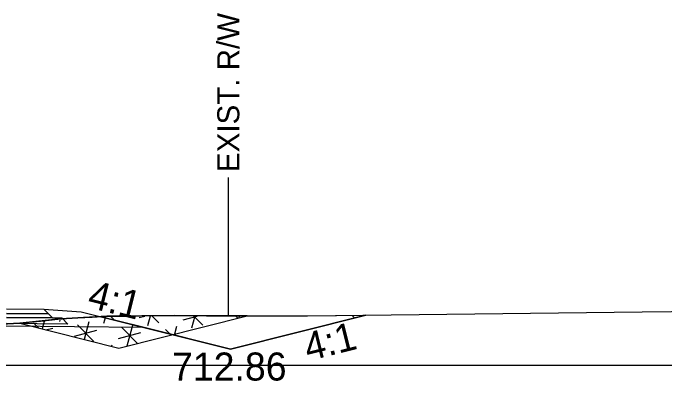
# Model space of a CAD drawing. Extents: x -26 to 4303, y -10 to 9577.
# Drawn here: x 4168.34 to 4203.26, y 5499.16 to 5518.85 of the extents above; entities that cross this region are included whole.
import ezdxf

# ---------------------------------------------------------------- set-up
doc = ezdxf.new("R2010")
doc.units = 0
for name, color, linetype in [('Old_Level_2', 7, 'Continuous'), ('Pattern 3', 7, 'Continuous'), ('Prop CMT Pvmt Course 2', 7, 'Continuous'), ('Prop CMT Pvmt Course 2 Wedge', 7, 'Continuous'), ('Prop CMT Pvmt Course 3', 7, 'Continuous'), ('Prop CMT Pvmt Wedge Surface 1', 7, 'Continuous'), ('Prop CMT Shld Paved Course 2', 7, 'Continuous'), ('Prop CMT Slope Grass', 7, 'Continuous'), ('Prop CMT Subgrade Earthwork', 7, 'Continuous'), ('Prop XS DDE Elevations', 7, 'Continuous'), ('Prop XS Ditch Standard Text', 7, 'Continuous'), ('Prop XS Hydro Elevations', 7, 'Continuous'), ('Prop XS Side Slope Text', 7, 'Continuous')]:
    doc.layers.add(name, color=color, linetype=linetype)

msp = doc.modelspace()

# ---------------------------------------------------------------- linework, layer by layer
at = {"layer": 'Old_Level_2'}
msp.add_line((4150, 5500), (4300, 5500), dxfattribs=at)
msp.add_line((4150, 5500), (4300, 5500), dxfattribs=at)
at = {"layer": 'Pattern 3'}
for p, q in [((4173.134, 5502.604), (4173.177, 5502.562)), ((4173.281, 5502.587), (4173.185, 5502.227)), ((4173.569, 5502.608), (4173.788, 5502.389)), ((4175.099, 5502.551), (4175.388, 5502.628)), ((4175.68, 5502.628), (4175.541, 5502.109)), ((4175.787, 5502.629), (4176.145, 5502.27)), ((4177.456, 5502.432), (4178.205, 5502.633)), ((4178.07, 5502.633), (4177.898, 5501.99)), ((4178.021, 5502.632), (4178.501, 5502.152)), ((4180.255, 5502.636), (4180.38, 5502.511)), ((4180.459, 5502.637), (4180.429, 5502.523)), ((4186.501, 5502.666), (4186.64, 5502.527)), ((4187.06, 5502.672), (4187.049, 5502.629)), ((4169.429, 5502.272), (4169.713, 5501.988)), ((4170.008, 5502.341), (4169.901, 5501.941)), ((4170.844, 5502.404), (4170.828, 5502.345)), ((4172.389, 5502.315), (4172.139, 5501.381)), ((4174.746, 5502.197), (4174.431, 5501.024)), ((4170.099, 5501.891), (4170.475, 5501.992)), ((4171.624, 5501.55), (4172.831, 5501.873)), ((4171.785, 5502.154), (4172.669, 5501.27)), ((4174.142, 5502.035), (4175.009, 5501.168)), ((4176.498, 5501.917), (4176.799, 5501.616)), ((4177.102, 5502.079), (4176.991, 5501.664)), ((4173.98, 5501.431), (4175.188, 5501.755)), ((4173.627, 5501.078), (4173.609, 5501.014))]:
    msp.add_line(p, q, dxfattribs=at)
msp.add_lwpolyline([(4168.693, 5502.243), (4174, 5500.916), (4180.886, 5502.638), (4178.696, 5502.647), (4176.97, 5502.658), (4175.239, 5502.647), (4173.369, 5502.618), (4171.809, 5502.541), (4171.193, 5502.499), (4169.813, 5502.345)], close=True, dxfattribs=at)
at = {"layer": 'Prop CMT Pvmt Course 2'}
for points in [[(4167.978, 5503.018), (4169.978, 5503), (4170.23, 5502.748)], [(4170.23, 5502.748), (4167.978, 5502.768)]]:
    msp.add_lwpolyline(points, dxfattribs=at)
at = {"layer": 'Prop CMT Pvmt Course 2 Wedge'}
msp.add_lwpolyline([(4169.978, 5503), (4171.978, 5502.862), (4179.978, 5500.862), (4187.229, 5502.674)], dxfattribs=at)
at = {"layer": 'Prop CMT Pvmt Course 3'}
for points in [[(4167.978, 5502.768), (4170.23, 5502.748), (4170.441, 5502.537)], [(4170.441, 5502.537), (4167.978, 5502.56)]]:
    msp.add_lwpolyline(points, dxfattribs=at)
at = {"layer": 'Prop CMT Pvmt Wedge Surface 1'}
msp.add_line((4167.97, 5502.101), (4175.286, 5502.035), dxfattribs=at)
at = {"layer": 'Prop CMT Shld Paved Course 2'}
msp.add_lwpolyline([(4167.978, 5503.018), (4169.978, 5503)], dxfattribs=at)
at = {"layer": 'Prop CMT Slope Grass'}
msp.add_lwpolyline([(4167.702, 5502.203), (4168.692, 5502.243), (4170.742, 5502.468), (4171.193, 5502.499), (4171.805, 5502.54), (4172.568, 5502.573), (4173.368, 5502.618), (4174.201, 5502.632), (4174.718, 5502.634), (4175.591, 5502.655), (4176.195, 5502.659), (4178.696, 5502.647), (4179.178, 5502.64), (4180.04, 5502.637), (4183.321, 5502.639), (4184.103, 5502.637), (4202.039, 5502.85), (4206.763, 5502.92)], dxfattribs=at)
at = {"layer": 'Prop CMT Subgrade Earthwork'}
for points in [[(4167.978, 5502.56), (4170.441, 5502.537), (4170.941, 5502.533), (4171.277, 5502.196)], [(4171.277, 5502.196), (4167.978, 5502.226)]]:
    msp.add_lwpolyline(points, dxfattribs=at)
at = {"layer": 'Prop XS DDE Elevations'}
for points in [[(4167.97, 5502.101), (4175.286, 5502.035), (4173.031, 5502.599), (4172.568, 5502.573), (4171.805, 5502.54), (4171.193, 5502.499), (4170.742, 5502.468), (4168.692, 5502.243), (4167.702, 5502.203), (4166.398, 5502.116)], [(4183.321, 5502.639), (4184.103, 5502.637), (4187.229, 5502.674), (4179.978, 5500.862), (4175.286, 5502.035), (4173.031, 5502.599), (4173.368, 5502.618), (4174.201, 5502.632), (4174.718, 5502.634), (4175.591, 5502.655), (4176.195, 5502.659), (4178.696, 5502.647), (4179.178, 5502.64), (4180.04, 5502.637)]]:
    msp.add_lwpolyline(points, close=True, dxfattribs=at)
at = {"layer": 'Prop XS Ditch Standard Text'}
msp.add_line((4179.868, 5510.039), (4179.868, 5502.638), dxfattribs=at)

# ---------------------------------------------------------------- texts
msp.add_text('EXIST. R/W', height=1.1811, rotation=90, dxfattribs=at).set_placement((4180.459, 5510.341))
at = {"layer": 'Prop XS Hydro Elevations'}
msp.add_text('712.86', height=1.5, dxfattribs=at).set_placement((4176.854, 5499.181))
at = {"layer": 'Prop XS Side Slope Text'}
for rotation, p in [(345.9638, (4172.263, 5503.112)), (14.0362, (4184.147, 5500.214))]:
    msp.add_text('4:1', height=1.5, rotation=rotation, dxfattribs=at).set_placement(p)

doc.saveas('drawing.dxf')
